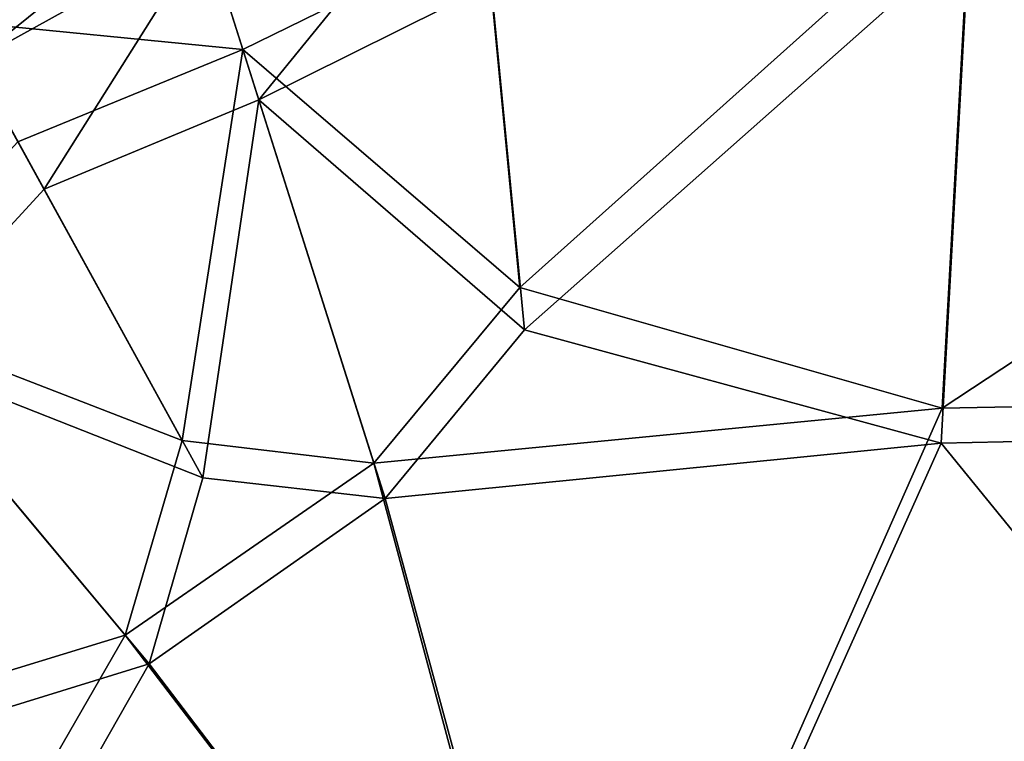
# Model space of a CAD drawing. Header units: millimetres. Extents: x 2387 to 13955, y -4964 to 364.
# Tile 489 of 656: x 6371 to 6423, y -2936 to -2898. Entities that reach past the tile are written whole.
import ezdxf

# ---------------------------------------------------------------- set-up
doc = ezdxf.new("R2010")
doc.units = ezdxf.units.MM
doc.header["$MEASUREMENT"] = 0
doc.layers.add('Predefinito', color=7, linetype='Continuous', true_color=0x000000)

msp = doc.modelspace()

# ---------------------------------------------------------------- linework, layer by layer
at = {"layer": 'Predefinito'}
for points in [[(6470.047, -2884.691, 293.5), (6468.463, -2917.233, 293.402), (6419.283, -2918.159, 293.402)], [(6419.283, -2918.159, 293.402), (6420.808, -2890.424, 293.5), (6470.047, -2884.691, 293.5)], [(6468.372, -2918.951, 441.971), (6469.901, -2887.459, 437.346), (6420.699, -2893.206, 437.239)], [(6394.658, -2887.778, 433.733), (6380.368, -2893.038, 433.733), (6383.176, -2901.878, 437.132)], [(6383.176, -2901.878, 437.132), (6395.443, -2895.763, 436.919), (6394.658, -2887.778, 433.733)], [(6379.623, -2890.716, 293.795), (6366.903, -2897.702, 293.795), (6366.059, -2896.181, 294.386)], [(6379.582, -2890.587, 430.479), (6366.836, -2897.582, 430.479), (6368.088, -2899.837, 433.733)], [(6366.903, -2897.702, 293.795), (6379.623, -2890.716, 293.795), (6382.324, -2899.223, 293.5)], [(6368.088, -2899.837, 433.733), (6380.368, -2893.038, 433.733), (6379.582, -2890.587, 430.479)], [(6395.146, -2892.924, 293.5), (6382.324, -2899.223, 293.5), (6379.623, -2890.716, 293.795)], [(6396.968, -2911.795, 293.402), (6395.146, -2892.924, 293.5), (6420.808, -2890.424, 293.5)], [(6420.808, -2890.424, 293.5), (6419.283, -2918.159, 293.402), (6396.968, -2911.795, 293.402)], [(6380.368, -2893.038, 433.733), (6368.088, -2899.837, 433.733), (6371.818, -2906.594, 436.919)], [(6371.818, -2906.594, 436.919), (6383.176, -2901.878, 437.132), (6380.368, -2893.038, 433.733)], [(6382.324, -2899.223, 293.5), (6395.146, -2892.924, 293.5), (6396.968, -2911.795, 293.402)], [(6420.699, -2893.206, 437.239), (6395.443, -2895.763, 436.919), (6397.202, -2914.028, 440.261)], [(6397.202, -2914.028, 440.261), (6419.228, -2920.004, 441.543), (6420.699, -2893.206, 437.239)], [(6420.699, -2893.206, 437.239), (6419.228, -2920.004, 441.543), (6468.372, -2918.951, 441.971)], [(6397.202, -2914.028, 440.261), (6395.443, -2895.763, 436.919), (6383.176, -2901.878, 437.132)], [(6382.324, -2899.223, 293.5), (6370.427, -2904.089, 293.5), (6366.903, -2897.702, 293.795)], [(6379.125, -2919.873, 293.402), (6370.427, -2904.089, 293.5), (6382.324, -2899.223, 293.5)], [(6382.324, -2899.223, 293.5), (6389.248, -2921.07, 293.402), (6379.125, -2919.873, 293.402)], [(6396.968, -2911.795, 293.402), (6389.248, -2921.07, 293.402), (6382.324, -2899.223, 293.5)], [(6363.756, -2915.364, 437.132), (6371.818, -2906.594, 436.919), (6368.088, -2899.837, 433.733)], [(6383.176, -2901.878, 437.132), (6371.818, -2906.594, 436.919), (6380.219, -2921.845, 440.261)], [(6380.219, -2921.845, 440.261), (6389.847, -2922.94, 441.116), (6383.176, -2901.878, 437.132)], [(6383.176, -2901.878, 437.132), (6389.847, -2922.94, 441.116), (6397.202, -2914.028, 440.261)], [(6361.956, -2913.23, 293.5), (6370.427, -2904.089, 293.5), (6379.125, -2919.873, 293.402)], [(6380.219, -2921.845, 440.261), (6371.818, -2906.594, 436.919), (6363.756, -2915.364, 437.132)], [(6389.248, -2921.07, 293.402), (6396.968, -2911.795, 293.402), (6419.283, -2918.159, 293.402)], [(6379.125, -2919.873, 293.402), (6376.103, -2930.153, 293.402), (6361.956, -2913.23, 293.5)], [(6361.956, -2913.23, 293.5), (6376.103, -2930.153, 293.402), (6367.115, -2932.891, 293.402)], [(6419.228, -2920.004, 441.543), (6397.202, -2914.028, 440.261), (6389.847, -2922.94, 441.116)], [(6368.876, -2934.294, 440.261), (6377.371, -2931.656, 441.116), (6363.756, -2915.364, 437.132)], [(6363.756, -2915.364, 437.132), (6377.371, -2931.656, 441.116), (6380.219, -2921.845, 440.261)], [(6468.463, -2917.233, 293.402), (6466.009, -2976.971, 293.402), (6400.106, -2961.566, 293.402)], [(6400.106, -2961.566, 293.402), (6419.283, -2918.159, 293.402), (6468.463, -2917.233, 293.402)], [(6419.283, -2918.159, 293.402), (6400.106, -2961.566, 293.402), (6389.248, -2921.07, 293.402)], [(6465.986, -2977.401, 447.231), (6468.372, -2918.951, 441.971), (6419.228, -2920.004, 441.543)], [(6376.103, -2930.153, 293.402), (6379.125, -2919.873, 293.402), (6389.248, -2921.07, 293.402)], [(6389.847, -2922.94, 441.116), (6400.439, -2961.945, 445.69), (6419.228, -2920.004, 441.543)], [(6419.228, -2920.004, 441.543), (6400.439, -2961.945, 445.69), (6465.986, -2977.401, 447.231)], [(6389.248, -2921.07, 293.402), (6400.106, -2961.566, 293.402), (6376.103, -2930.153, 293.402)], [(6389.847, -2922.94, 441.116), (6380.219, -2921.845, 440.261), (6377.371, -2931.656, 441.116)], [(6377.371, -2931.656, 441.116), (6400.439, -2961.945, 445.69), (6389.847, -2922.94, 441.116)], [(6368.198, -2943.848, 293.402), (6367.115, -2932.891, 293.402), (6376.103, -2930.153, 293.402)], [(6376.103, -2930.153, 293.402), (6400.106, -2961.566, 293.402), (6368.198, -2943.848, 293.402)], [(6377.371, -2931.656, 441.116), (6368.876, -2934.294, 440.261), (6369.947, -2944.723, 441.116)], [(6369.947, -2944.723, 441.116), (6400.439, -2961.945, 445.69), (6377.371, -2931.656, 441.116)]]:
    msp.add_3dface(points, dxfattribs=at)

doc.saveas('drawing.dxf')
